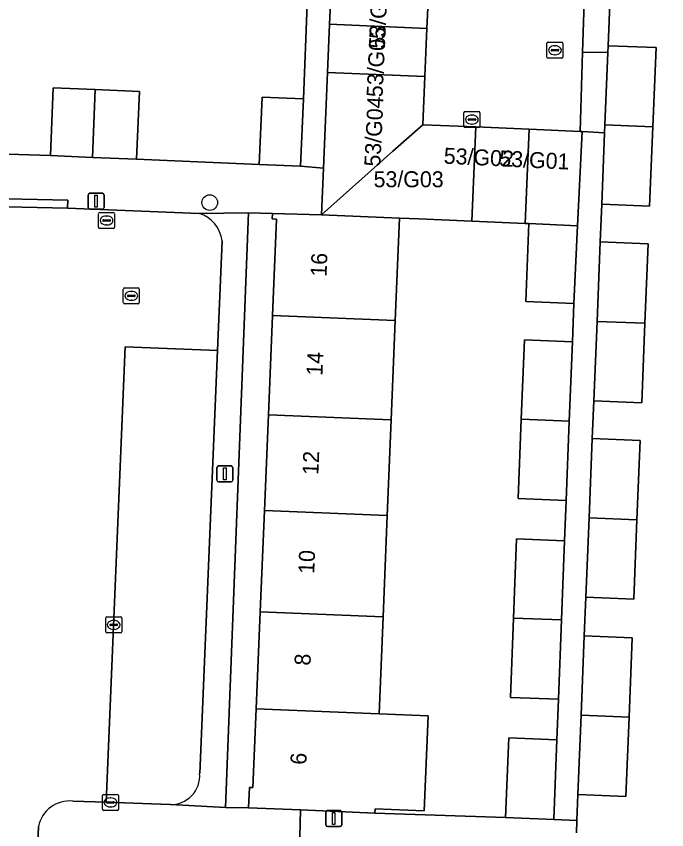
# Model space of a CAD drawing. Extents: x 161354 to 162026, y 386504 to 387460.
# Drawn here: x 161688.6 to 161729.3, y 387342.2 to 387393.1 of the extents above; entities that cross this region are included whole.
import ezdxf

# ---------------------------------------------------------------- set-up
doc = ezdxf.new("R2010")
doc.units = 0
for name, color, linetype in [('IMGEO_Boom', 7, 'Continuous'), ('IMGEO_Erf', 7, 'Continuous'), ('IMGEO_Kolk', 7, 'Continuous'), ('IMGEO_Lichtmast', 7, 'Continuous'), ('IMGEO_Muur', 7, 'Continuous'), ('IMGEO_Pand', 7, 'Continuous'), ('IMGEO_Pand_nummerreeks', 7, 'Continuous'), ('IMGEO_Parkeervlak_open', 7, 'Continuous'), ('IMGEO_Rijbaan_lokaal_open', 7, 'Continuous'), ('IMGEO_Rioolput', 7, 'Continuous'), ('IMGEO_Voetpad_open', 7, 'Continuous')]:
    doc.layers.add(name, color=color, linetype=linetype)

msp = doc.modelspace()

# ---------------------------------------------------------------- linework, layer by layer
at = {"layer": 'IMGEO_Boom'}
msp.add_circle((161700.747, 387381.482), 0.489, dxfattribs=at)
at = {"layer": 'IMGEO_Erf'}
for points in [[(161725.808, 387394.467), (161725.68, 387391.296), (161728.678, 387391.175), (161728.478, 387386.219), (161728.278, 387381.263), (161725.28, 387381.384), (161725.185, 387379.02), (161728.182, 387378.899), (161727.981, 387373.924), (161727.781, 387368.958), (161724.783, 387369.079), (161724.688, 387366.713), (161727.685, 387366.592), (161727.485, 387361.63), (161727.284, 387356.664), (161724.287, 387356.786), (161724.189, 387354.367), (161727.187, 387354.246), (161726.986, 387349.285), (161726.786, 387344.319), (161723.788, 387344.44), (161723.722, 387342.811), (161723.691, 387342.043)], [(161687.439, 387384.537), (161690.767, 387384.424), (161690.951, 387388.662), (161693.568, 387388.548), (161696.343, 387388.428), (161696.159, 387384.19), (161703.836, 387383.863), (161704.017, 387388.076), (161706.606, 387387.966), (161706.839, 387393.897)]]:
    msp.add_lwpolyline(points, dxfattribs=at)
for points in [[(161703.159, 387380.841), (161701.728, 387343.63), (161703.176, 387343.61), (161703.229, 387344.884), (161703.446, 387344.875), (161703.65, 387349.806), (161703.902, 387355.879), (161704.164, 387362.214), (161704.412, 387368.205), (161704.669, 387374.41), (161704.919, 387380.449), (161704.659, 387380.46), (161704.673, 387380.804)], [(161723.054, 387362.845), (161720.046, 387362.962), (161720.24, 387367.925), (161720.434, 387372.881), (161723.442, 387372.763), (161723.536, 387375.162), (161720.528, 387375.28), (161720.719, 387380.161), (161720.478, 387380.171), (161717.154, 387380.313), (161713.831, 387380.455), (161712.624, 387380.507), (161712.359, 387374.091), (161712.102, 387367.886), (161711.854, 387361.895), (161711.592, 387355.56), (161711.341, 387349.487), (161714.41, 387349.36), (161714.164, 387343.427), (161711.095, 387343.554), (161711.084, 387343.283), (161719.265, 387343.003), (161719.46, 387347.99), (161722.468, 387347.872), (161722.567, 387350.403), (161719.559, 387350.521), (161719.754, 387355.482), (161719.947, 387360.438), (161722.955, 387360.321)]]:
    msp.add_lwpolyline(points, close=True, dxfattribs=at)
at = {"layer": 'IMGEO_Kolk'}
for p, q in [((161721.924, 387391.514), (161722.776, 387391.514)), ((161721.849, 387390.588), (161721.849, 387391.44)), ((161722.108, 387391.008), (161722.108, 387391.02)), ((161722.546, 387390.971), (161722.148, 387390.971)), ((161722.151, 387391.057), (161722.549, 387391.057)), ((161722.337, 387391.294), (161722.362, 387391.294)), ((161722.592, 387391.02), (161722.592, 387391.008)), ((161722.85, 387391.44), (161722.85, 387390.588)), ((161722.776, 387390.514), (161721.924, 387390.514)), ((161722.36, 387390.734), (161722.335, 387390.734)), ((161695.335, 387375.22), (161695.335, 387376.072)), ((161695.41, 387376.146), (161696.262, 387376.146)), ((161695.637, 387375.689), (161696.035, 387375.689)), ((161695.823, 387375.926), (161695.848, 387375.926)), ((161696.336, 387376.072), (161696.336, 387375.22)), ((161695.594, 387375.64), (161695.594, 387375.652)), ((161696.032, 387375.603), (161695.634, 387375.603)), ((161695.846, 387375.366), (161695.821, 387375.366)), ((161696.078, 387375.652), (161696.078, 387375.64)), ((161696.262, 387375.146), (161695.41, 387375.146)), ((161694.231, 387354.628), (161694.231, 387355.48)), ((161694.306, 387355.554), (161695.158, 387355.554)), ((161694.719, 387355.334), (161694.744, 387355.334)), ((161695.232, 387355.48), (161695.232, 387354.628)), ((161694.49, 387355.048), (161694.49, 387355.06)), ((161694.928, 387355.011), (161694.53, 387355.011)), ((161694.533, 387355.097), (161694.931, 387355.097)), ((161694.974, 387355.06), (161694.974, 387355.048)), ((161695.158, 387354.554), (161694.306, 387354.554)), ((161694.742, 387354.774), (161694.717, 387354.774)), ((161694.029, 387343.517), (161694.029, 387344.369)), ((161694.104, 387344.443), (161694.956, 387344.443)), ((161694.517, 387344.223), (161694.542, 387344.223)), ((161695.03, 387344.369), (161695.03, 387343.517)), ((161694.288, 387343.937), (161694.288, 387343.949)), ((161694.726, 387343.9), (161694.328, 387343.9)), ((161694.331, 387343.986), (161694.729, 387343.986)), ((161694.54, 387343.663), (161694.515, 387343.663)), ((161694.772, 387343.949), (161694.772, 387343.937)), ((161694.956, 387343.443), (161694.104, 387343.443))]:
    msp.add_line(p, q, dxfattribs=at)
for points in [[(161721.924, 387391.514), (161722.776, 387391.514)], [(161721.849, 387390.588), (161721.849, 387391.44)], [(161722.85, 387391.44), (161722.85, 387390.588)], [(161722.776, 387390.514), (161721.924, 387390.514)], [(161695.335, 387375.22), (161695.335, 387376.072)], [(161695.41, 387376.146), (161696.262, 387376.146)], [(161696.336, 387376.072), (161696.336, 387375.22)], [(161696.262, 387375.146), (161695.41, 387375.146)], [(161694.231, 387354.628), (161694.231, 387355.48)], [(161694.306, 387355.554), (161695.158, 387355.554)], [(161695.232, 387355.48), (161695.232, 387354.628)], [(161695.158, 387354.554), (161694.306, 387354.554)], [(161694.029, 387343.517), (161694.029, 387344.369)], [(161694.104, 387344.443), (161694.956, 387344.443)], [(161695.03, 387344.369), (161695.03, 387343.517)], [(161694.956, 387343.443), (161694.104, 387343.443)]]:
    msp.add_lwpolyline(points, dxfattribs=at)
for centre, radius, start, end in [((161721.926, 387391.438), 0.0765, 91.552, 178.448), ((161721.926, 387391.438), 0.0765, 91.552, 178.448), ((161722.774, 387391.438), 0.0765, 1.552, 88.448), ((161722.774, 387391.438), 0.0765, 1.552, 88.448), ((161722.148, 387391.017), 0.0403, 85.8775, 175.7526), ((161722.145, 387391.007), 0.0366, 178.938, 274.7102), ((161722.549, 387391.014), 0.043, 264.8664, 352.4533), ((161722.553, 387391.019), 0.0386, 1.7309, 96.639), ((161721.926, 387390.59), 0.0765, 181.552, 268.448), ((161721.926, 387390.59), 0.0765, 181.552, 268.448), ((161722.774, 387390.59), 0.0765, 271.552, 358.448), ((161722.774, 387390.59), 0.0765, 271.552, 358.448), ((161695.412, 387376.07), 0.0765, 91.552, 178.448), ((161695.412, 387376.07), 0.0765, 91.552, 178.448), ((161695.634, 387375.649), 0.0403, 85.8775, 175.7526), ((161696.039, 387375.651), 0.0386, 1.7309, 96.639), ((161696.26, 387376.07), 0.0765, 1.552, 88.448), ((161696.26, 387376.07), 0.0765, 1.552, 88.448), ((161695.412, 387375.222), 0.0765, 181.552, 268.448), ((161695.412, 387375.222), 0.0765, 181.552, 268.448), ((161695.631, 387375.639), 0.0366, 178.938, 274.7102), ((161696.035, 387375.646), 0.043, 264.8664, 352.4533), ((161696.26, 387375.222), 0.0765, 271.552, 358.448), ((161696.26, 387375.222), 0.0765, 271.552, 358.448), ((161694.308, 387355.478), 0.0765, 91.552, 178.448), ((161694.308, 387355.478), 0.0765, 91.552, 178.448), ((161695.156, 387355.478), 0.0765, 1.552, 88.448), ((161695.156, 387355.478), 0.0765, 1.552, 88.448), ((161694.53, 387355.057), 0.0403, 85.8775, 175.7526), ((161694.527, 387355.047), 0.0366, 178.938, 274.7102), ((161694.931, 387355.054), 0.043, 264.8664, 352.4533), ((161694.935, 387355.059), 0.0386, 1.7309, 96.639), ((161694.308, 387354.63), 0.0765, 181.552, 268.448), ((161694.308, 387354.63), 0.0765, 181.552, 268.448), ((161695.156, 387354.63), 0.0765, 271.552, 358.448), ((161695.156, 387354.63), 0.0765, 271.552, 358.448), ((161694.106, 387344.367), 0.0765, 91.552, 178.448), ((161694.106, 387344.367), 0.0765, 91.552, 178.448), ((161694.954, 387344.367), 0.0765, 1.552, 88.448), ((161694.954, 387344.367), 0.0765, 1.552, 88.448), ((161694.328, 387343.946), 0.0403, 85.8775, 175.7526), ((161694.325, 387343.936), 0.0366, 178.938, 274.7102), ((161694.729, 387343.943), 0.043, 264.8664, 352.4533), ((161694.733, 387343.948), 0.0386, 1.7309, 96.639), ((161694.106, 387343.519), 0.0765, 181.552, 268.448), ((161694.106, 387343.519), 0.0765, 181.552, 268.448), ((161694.954, 387343.519), 0.0765, 271.552, 358.448), ((161694.954, 387343.519), 0.0765, 271.552, 358.448)]:
    msp.add_arc(centre, radius, start, end, dxfattribs=at)
for centre, major_axis, ratio, start_param, end_param in [((161722.336, 387391.014), (-0.387, 0.002), 0.722429, 4.712389, 7.853982), ((161722.361, 387391.014), (-0.39, 0.002), 0.717154, 1.570796, 4.712389), ((161695.822, 387375.646), (-0.387, 0.002), 0.722429, 4.712389, 7.853982), ((161695.847, 387375.646), (-0.39, 0.002), 0.717154, 1.570796, 4.712389), ((161694.718, 387355.054), (-0.387, 0.002), 0.722429, 4.712389, 7.853982), ((161694.743, 387355.054), (-0.39, 0.002), 0.717154, 1.570796, 4.712389), ((161694.516, 387343.943), (-0.387, 0.002), 0.722429, 4.712389, 7.853982), ((161694.541, 387343.943), (-0.39, 0.002), 0.717154, 1.570796, 4.712389)]:
    msp.add_ellipse(centre, major_axis=major_axis, ratio=ratio, start_param=start_param, end_param=end_param, dxfattribs=at)
at = {"layer": 'IMGEO_Lichtmast'}
for p, q in [((161693.137, 387381.163), (161693.137, 387381.963)), ((161693.137, 387381.963), (161693.137, 387381.163)), ((161693.237, 387382.063), (161694.027, 387382.063)), ((161694.027, 387382.063), (161693.237, 387382.063)), ((161694.127, 387381.963), (161694.127, 387381.163)), ((161694.127, 387381.163), (161694.127, 387381.963)), ((161694.027, 387381.063), (161693.237, 387381.063)), ((161693.237, 387381.063), (161694.027, 387381.063)), ((161701.295, 387365.005), (161702.085, 387365.005)), ((161702.085, 387365.005), (161701.295, 387365.005)), ((161701.195, 387364.105), (161701.195, 387364.905)), ((161701.195, 387364.905), (161701.195, 387364.105)), ((161702.185, 387364.905), (161702.185, 387364.105)), ((161702.185, 387364.105), (161702.185, 387364.905)), ((161702.085, 387364.005), (161701.295, 387364.005)), ((161701.295, 387364.005), (161702.085, 387364.005)), ((161708.013, 387342.53), (161708.013, 387343.33)), ((161708.013, 387343.33), (161708.013, 387342.53)), ((161708.113, 387343.43), (161708.903, 387343.43)), ((161708.903, 387343.43), (161708.113, 387343.43)), ((161709.003, 387343.33), (161709.003, 387342.53)), ((161709.003, 387342.53), (161709.003, 387343.33)), ((161708.903, 387342.43), (161708.113, 387342.43)), ((161708.113, 387342.43), (161708.903, 387342.43))]:
    msp.add_line(p, q, dxfattribs=at)
for points in [[(161693.557, 387381.938), (161693.707, 387381.938), (161693.707, 387381.188), (161693.557, 387381.188), (161693.557, 387381.938)], [(161701.615, 387364.88), (161701.765, 387364.88), (161701.765, 387364.13), (161701.615, 387364.13), (161701.615, 387364.88)], [(161708.433, 387343.305), (161708.583, 387343.305), (161708.583, 387342.555), (161708.433, 387342.555), (161708.433, 387343.305)]]:
    msp.add_lwpolyline(points, dxfattribs=at)
for centre, start, end in [((161693.237, 387381.963), 90, 180), ((161693.237, 387381.963), 90, 180), ((161694.027, 387381.963), 0, 90), ((161694.027, 387381.963), 360, 90), ((161693.237, 387381.163), 180, 270), ((161693.237, 387381.163), 180, 270), ((161694.027, 387381.163), 270, 0), ((161694.027, 387381.163), 270, 0), ((161701.295, 387364.905), 90, 180), ((161701.295, 387364.905), 90, 180), ((161702.085, 387364.905), 0, 90), ((161702.085, 387364.905), 360, 90), ((161701.295, 387364.105), 180, 270), ((161701.295, 387364.105), 180, 270), ((161702.085, 387364.105), 270, 0), ((161702.085, 387364.105), 270, 0), ((161708.113, 387343.33), 90, 180), ((161708.113, 387343.33), 90, 180), ((161708.903, 387343.33), 0, 90), ((161708.903, 387343.33), 360, 90), ((161708.113, 387342.53), 180, 270), ((161708.113, 387342.53), 180, 270), ((161708.903, 387342.53), 270, 0), ((161708.903, 387342.53), 270, 0)]:
    msp.add_arc(centre, 0.1, start, end, dxfattribs=at)
at = {"layer": 'IMGEO_Muur'}
msp.add_lwpolyline([(161706.839, 387393.897), (161706.606, 387387.966)], dxfattribs=at)
at = {"layer": 'IMGEO_Pand'}
for points in [[(161708.375, 387395.648), (161708.247, 387392.637), (161714.341, 387392.376), (161714.469, 387395.388)], [(161708.247, 387392.637), (161708.118, 387389.626), (161714.212, 387389.365), (161714.341, 387392.376)], [(161725.68, 387391.296), (161725.663, 387390.867), (161725.48, 387386.34), (161728.478, 387386.219), (161728.678, 387391.175)], [(161714.083, 387386.354), (161714.212, 387389.365), (161708.118, 387389.626), (161707.989, 387386.615), (161707.862, 387383.636), (161707.737, 387380.716), (161712.21, 387384.69)], [(161693.397, 387384.31), (161693.568, 387388.548), (161690.951, 387388.662), (161690.767, 387384.424)], [(161696.159, 387384.19), (161696.343, 387388.428), (161693.568, 387388.548), (161693.397, 387384.31)], [(161706.425, 387383.752), (161706.606, 387387.966), (161704.017, 387388.076), (161703.836, 387383.863)], [(161712.21, 387384.69), (161707.737, 387380.716), (161712.624, 387380.507), (161713.831, 387380.455), (161717.154, 387380.313), (161717.407, 387386.212), (161714.083, 387386.354)], [(161717.154, 387380.313), (161720.478, 387380.171), (161720.731, 387386.069), (161717.407, 387386.212)], [(161724.055, 387385.927), (161723.931, 387385.932), (161720.731, 387386.069), (161720.478, 387380.171), (161720.719, 387380.161), (161723.771, 387380.034)], [(161728.478, 387386.219), (161725.48, 387386.34), (161725.46, 387385.841), (161725.28, 387381.384), (161728.278, 387381.263)], [(161707.737, 387380.716), (161704.673, 387380.804), (161704.659, 387380.46), (161704.919, 387380.449), (161704.669, 387374.41), (161712.359, 387374.091), (161712.624, 387380.507)], [(161723.771, 387380.034), (161720.719, 387380.161), (161720.528, 387375.28), (161723.536, 387375.162)], [(161725.185, 387379.02), (161724.984, 387374.045), (161727.981, 387373.924), (161728.182, 387378.899)], [(161704.669, 387374.41), (161704.412, 387368.205), (161712.102, 387367.886), (161712.359, 387374.091)], [(161727.981, 387373.924), (161724.984, 387374.045), (161724.783, 387369.079), (161727.781, 387368.958)], [(161723.442, 387372.763), (161720.434, 387372.881), (161720.24, 387367.925), (161723.248, 387367.807)], [(161704.412, 387368.205), (161704.164, 387362.214), (161711.854, 387361.895), (161712.102, 387367.886)], [(161723.248, 387367.807), (161720.24, 387367.925), (161720.046, 387362.962), (161723.054, 387362.845)], [(161724.688, 387366.713), (161724.487, 387361.751), (161727.485, 387361.63), (161727.685, 387366.592)], [(161711.592, 387355.56), (161711.854, 387361.895), (161704.164, 387362.214), (161703.902, 387355.879)], [(161727.485, 387361.63), (161724.487, 387361.751), (161724.287, 387356.786), (161727.284, 387356.664)], [(161722.955, 387360.321), (161719.947, 387360.438), (161719.754, 387355.482), (161722.761, 387355.365)], [(161703.902, 387355.879), (161703.65, 387349.806), (161711.341, 387349.487), (161711.592, 387355.56)], [(161722.761, 387355.365), (161719.754, 387355.482), (161719.559, 387350.521), (161722.567, 387350.403)], [(161724.189, 387354.367), (161723.989, 387349.406), (161726.986, 387349.285), (161727.187, 387354.246)], [(161714.41, 387349.36), (161711.341, 387349.487), (161703.65, 387349.806), (161703.446, 387344.875), (161703.229, 387344.884), (161703.176, 387343.61), (161706.431, 387343.475), (161711.084, 387343.283), (161711.095, 387343.554), (161714.164, 387343.427)], [(161726.986, 387349.285), (161723.989, 387349.406), (161723.788, 387344.44), (161726.786, 387344.319)], [(161722.468, 387347.872), (161719.46, 387347.99), (161719.265, 387343.003), (161722.273, 387342.873)]]:
    msp.add_lwpolyline(points, close=True, dxfattribs=at)
at = {"layer": 'IMGEO_Parkeervlak_open'}
for points in [[(161701.237, 387372.219), (161695.456, 387372.46), (161694.268, 387343.953), (161698.237, 387343.817)], [(161700.113, 387345.76), (161701.237, 387372.219)]]:
    msp.add_lwpolyline(points, dxfattribs=at)
msp.add_arc((161698.313, 387345.62), 1.805, 267.572, 4.4382, dxfattribs=at)
at = {"layer": 'IMGEO_Rijbaan_lokaal_open'}
for points in [[(161726.254, 387395.942), (161749.03, 387395.163), (161749.25, 387399.959), (161745.049, 387400.136), (161719.159, 387401.034), (161716.965, 387401.11), (161714.717, 387401.188), (161714.598, 387398.399), (161714.469, 387395.388), (161714.341, 387392.376), (161714.212, 387389.365), (161714.083, 387386.354), (161717.407, 387386.212), (161720.731, 387386.069), (161723.931, 387385.932), (161724.083, 387390.891), (161724.178, 387393.997)], [(161700.085, 387380.803), (161691.84, 387381.135), (161688.053, 387381.209)], [(161686.519, 387379.387), (161686.356, 387375.816), (161684.258, 387323.082), (161682.942, 387323.144), (161682.928, 387322.604), (161682.635, 387317.904), (161682.667, 387316.174), (161683.979, 387316.118), (161683.499, 387304.784), (161683.277, 387296.896), (161683.26, 387295.867), (161688.221, 387295.718), (161688.277, 387296.793), (161688.52, 387305.232), (161690.025, 387342.43)], [(161692.182, 387344.022), (161694.268, 387343.953), (161695.456, 387372.46), (161701.237, 387372.219), (161701.514, 387379.085)]]:
    msp.add_lwpolyline(points, dxfattribs=at)
for centre, radius, start, end in [((161699.482, 387378.848), 2.046, 6.6584, 72.8477), ((161691.96, 387342.066), 1.969, 83.5268, 169.3324)]:
    msp.add_arc(centre, radius, start, end, dxfattribs=at)
at = {"layer": 'IMGEO_Rioolput'}
for p, q in [((161716.65, 387386.248), (161716.65, 387387.1)), ((161716.725, 387387.174), (161717.577, 387387.174)), ((161717.138, 387386.954), (161717.163, 387386.954)), ((161717.651, 387387.1), (161717.651, 387386.248)), ((161716.909, 387386.668), (161716.909, 387386.68)), ((161717.347, 387386.631), (161716.949, 387386.631)), ((161716.952, 387386.717), (161717.35, 387386.717)), ((161717.161, 387386.394), (161717.136, 387386.394)), ((161717.393, 387386.68), (161717.393, 387386.668)), ((161717.577, 387386.174), (161716.725, 387386.174)), ((161693.784, 387379.934), (161693.784, 387380.786)), ((161693.859, 387380.86), (161694.711, 387380.86)), ((161694.785, 387380.786), (161694.785, 387379.934)), ((161694.043, 387380.354), (161694.043, 387380.366)), ((161694.481, 387380.317), (161694.083, 387380.317)), ((161694.086, 387380.403), (161694.484, 387380.403)), ((161694.272, 387380.64), (161694.297, 387380.64)), ((161694.527, 387380.366), (161694.527, 387380.354)), ((161694.711, 387379.86), (161693.859, 387379.86)), ((161694.295, 387380.08), (161694.27, 387380.08))]:
    msp.add_line(p, q, dxfattribs=at)
for points in [[(161716.65, 387386.248), (161716.65, 387387.1)], [(161716.725, 387387.174), (161717.577, 387387.174)], [(161717.651, 387387.1), (161717.651, 387386.248)], [(161717.577, 387386.174), (161716.725, 387386.174)], [(161693.784, 387379.934), (161693.784, 387380.786)], [(161693.859, 387380.86), (161694.711, 387380.86)], [(161694.785, 387380.786), (161694.785, 387379.934)], [(161694.711, 387379.86), (161693.859, 387379.86)]]:
    msp.add_lwpolyline(points, dxfattribs=at)
for centre, radius, start, end in [((161716.727, 387387.098), 0.0765, 91.552, 178.448), ((161716.727, 387387.098), 0.0765, 91.552, 178.448), ((161717.575, 387387.098), 0.0765, 1.552, 88.448), ((161717.575, 387387.098), 0.0765, 1.552, 88.448), ((161716.949, 387386.677), 0.0403, 85.8775, 175.7526), ((161716.946, 387386.667), 0.0366, 178.938, 274.7102), ((161717.35, 387386.674), 0.043, 264.8664, 352.4533), ((161717.354, 387386.679), 0.0386, 1.7309, 96.639), ((161716.727, 387386.25), 0.0765, 181.552, 268.448), ((161716.727, 387386.25), 0.0765, 181.552, 268.448), ((161717.575, 387386.25), 0.0765, 271.552, 358.448), ((161717.575, 387386.25), 0.0765, 271.552, 358.448), ((161693.861, 387380.784), 0.0765, 91.552, 178.448), ((161693.861, 387380.784), 0.0765, 91.552, 178.448), ((161694.709, 387380.784), 0.0765, 1.552, 88.448), ((161694.709, 387380.784), 0.0765, 1.552, 88.448), ((161694.083, 387380.363), 0.0403, 85.8775, 175.7526), ((161694.08, 387380.353), 0.0366, 178.938, 274.7102), ((161694.484, 387380.36), 0.043, 264.8664, 352.4533), ((161694.488, 387380.365), 0.0386, 1.7309, 96.639), ((161693.861, 387379.936), 0.0765, 181.552, 268.448), ((161693.861, 387379.936), 0.0765, 181.552, 268.448), ((161694.709, 387379.936), 0.0765, 271.552, 358.448), ((161694.709, 387379.936), 0.0765, 271.552, 358.448)]:
    msp.add_arc(centre, radius, start, end, dxfattribs=at)
for centre, major_axis, ratio, start_param, end_param in [((161717.137, 387386.674), (-0.387, 0.002), 0.722429, 4.712389, 7.853982), ((161717.162, 387386.674), (-0.39, 0.002), 0.717154, 1.570796, 4.712389), ((161694.271, 387380.36), (-0.387, 0.002), 0.722429, 4.712389, 7.853982), ((161694.296, 387380.36), (-0.39, 0.002), 0.717154, 1.570796, 4.712389)]:
    msp.add_ellipse(centre, major_axis=major_axis, ratio=ratio, start_param=start_param, end_param=end_param, dxfattribs=at)
at = {"layer": 'IMGEO_Voetpad_open'}
for points in [[(161708.686, 387402.702), (161708.915, 387407.129), (161707.367, 387407.191), (161707.21, 387403.193), (161706.839, 387393.897), (161706.606, 387387.966), (161706.425, 387383.752), (161707.862, 387383.636), (161707.989, 387386.615), (161708.118, 387389.626), (161708.247, 387392.637), (161708.375, 387395.648), (161708.504, 387398.659), (161708.633, 387401.67)], [(161725.663, 387390.867), (161724.083, 387390.891), (161723.931, 387385.932), (161724.055, 387385.927), (161725.46, 387385.841), (161725.48, 387386.34)], [(161724.688, 387366.713), (161724.783, 387369.079), (161724.984, 387374.045), (161725.185, 387379.02), (161725.28, 387381.384), (161725.46, 387385.841), (161724.055, 387385.927), (161723.771, 387380.034), (161723.536, 387375.162), (161723.442, 387372.763), (161723.248, 387367.807), (161723.054, 387362.845), (161722.955, 387360.321), (161722.761, 387355.365), (161722.567, 387350.403), (161722.468, 387347.872), (161722.273, 387342.873), (161723.722, 387342.811), (161723.788, 387344.44), (161723.989, 387349.406), (161724.189, 387354.367), (161724.287, 387356.786), (161724.487, 387361.751)], [(161691.86, 387381.634), (161688.073, 387381.708), (161688.053, 387381.209), (161691.84, 387381.135)]]:
    msp.add_lwpolyline(points, close=True, dxfattribs=at)
for points in [[(161724.178, 387393.997), (161724.083, 387390.891), (161725.663, 387390.867), (161725.68, 387391.296), (161725.808, 387394.467)], [(161688.073, 387381.708), (161691.86, 387381.634), (161691.84, 387381.135), (161700.085, 387380.803), (161703.159, 387380.841), (161704.673, 387380.804), (161707.737, 387380.716), (161707.862, 387383.636), (161706.425, 387383.752), (161703.836, 387383.863), (161696.159, 387384.19), (161693.397, 387384.31), (161690.767, 387384.424), (161687.439, 387384.537)], [(161698.237, 387343.817), (161698.297, 387343.807), (161701.728, 387343.63), (161703.159, 387380.841)], [(161703.159, 387380.841), (161700.085, 387380.803)], [(161701.514, 387379.085), (161701.237, 387372.219), (161700.113, 387345.76)], [(161693.468, 387341.539), (161706.356, 387340.963), (161706.431, 387343.475), (161703.176, 387343.61), (161701.728, 387343.63), (161698.297, 387343.807), (161698.237, 387343.817), (161694.268, 387343.953), (161692.182, 387344.022)], [(161723.691, 387342.043), (161723.722, 387342.811), (161722.273, 387342.873), (161719.265, 387343.003), (161711.084, 387343.283), (161706.431, 387343.475), (161706.356, 387340.963), (161707.781, 387340.899), (161713.768, 387340.673), (161713.759, 387340.437), (161721.859, 387340.12), (161721.184, 387322.827)], [(161690.025, 387342.43), (161688.52, 387305.232), (161688.277, 387296.793), (161688.221, 387295.718), (161688.183, 387294.558)]]:
    msp.add_lwpolyline(points, dxfattribs=at)
for centre, radius, start, end in [((161699.482, 387378.848), 2.046, 6.6584, 72.8477), ((161698.313, 387345.62), 1.805, 267.572, 4.4382), ((161691.96, 387342.066), 1.969, 83.5268, 169.3324)]:
    msp.add_arc(centre, radius, start, end, dxfattribs=at)

# ---------------------------------------------------------------- texts
at = {"layer": 'IMGEO_Pand_nummerreeks'}
for s, rotation, p in [('53/G06', 87.3012, (161711.697, 387391.092)), ('53/G05', 87.3012, (161711.556, 387388.056)), ('53/G04', 87.3012, (161711.415, 387383.714)), ('53/G02', 357.3012, (161715.372, 387383.919)), ('53/G01', 357.3014, (161718.851, 387383.75)), ('16', 87.6289, (161708.052, 387376.827)), ('14', 87.6289, (161707.795, 387370.628)), ('12', 87.6289, (161707.538, 387364.425)), ('10', 87.6289, (161707.281, 387358.232)), ('8', 87.6289, (161707.044, 387352.494)), ('6', 87.6282, (161706.787, 387346.29))]:
    msp.add_text(s, height=1, rotation=rotation, dxfattribs=at).set_placement(p)
msp.add_text('53/G03', height=1, dxfattribs=at).set_placement((161710.999, 387382.439))

doc.saveas('drawing.dxf')
